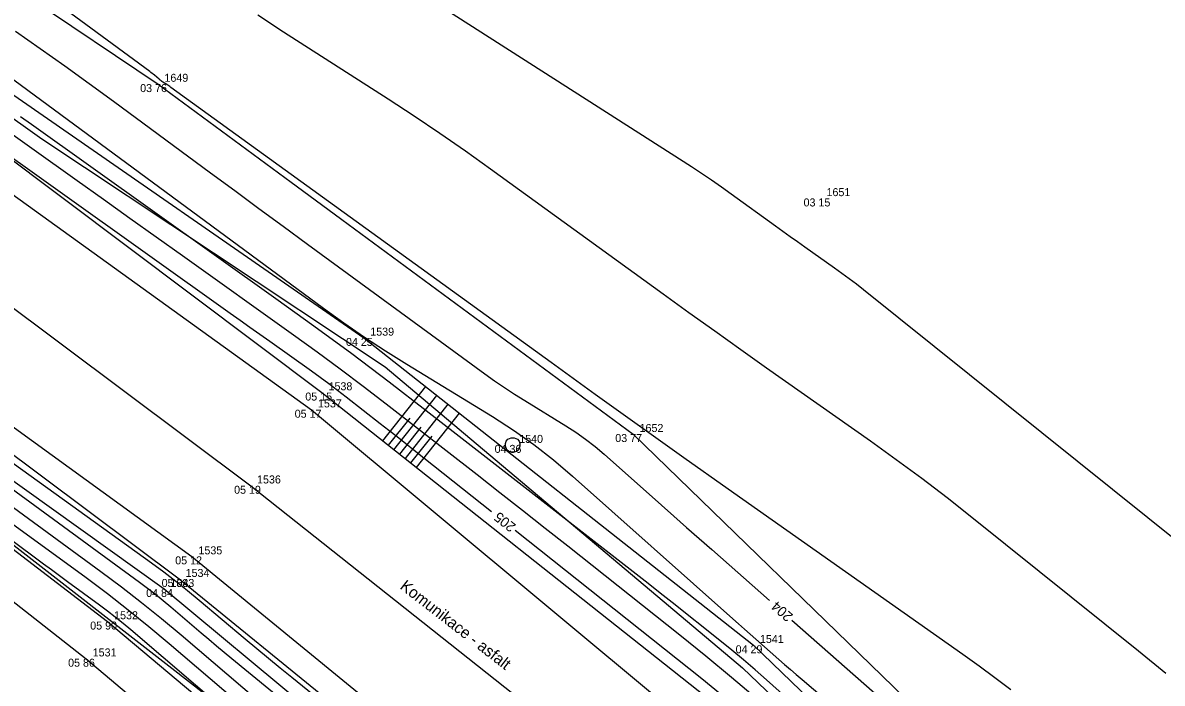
# Model space of a CAD drawing. Extents: x -711234 to -710007, y -1026313 to -1025448.
# Drawn here: x -710392.25 to -710352.39, y -1025673.9 to -1025650.8 of the extents above; entities that cross this region are included whole.
import ezdxf

# ---------------------------------------------------------------- set-up
doc = ezdxf.new("R2010")
doc.units = 0
for name, color, linetype in [('Ex_Contour Labels', 7, 'Continuous'), ('Ex_Major Contours', 7, 'Continuous'), ('Ex_Minor Contours', 7, 'Continuous'), ('Z_body', 7, 'Continuous'), ('Z_body_cisla', 7, 'Continuous'), ('Z_body_vysky_redukovane', 7, 'Continuous'), ('Z_hrany_paty', 7, 'Continuous'), ('Z_katastr_hranice', 7, 'Continuous'), ('Z_komunikace', 7, 'Continuous'), ('Z_komunikace_osa', 7, 'Continuous'), ('Z_pole_rozhranni', 7, 'Continuous'), ('Z_popisy', 7, 'Continuous'), ('Z_site_kanalizace_znaky', 7, 'Continuous'), ('Z_technicke_srafy', 7, 'Continuous')]:
    doc.layers.add(name, color=color, linetype=linetype)

# ---------------------------------------------------------------- blocks, each defined once
blk = doc.blocks.new('POINT_DISPLAY')
blk.add_line((0, 0), (0, 0))
blk = doc.blocks.new('Z620')
for p, q in [((-0.25, 0.05), (-0.23, 0.13)), ((-0.25, -0.05), (-0.25, 0.05)), ((-0.23, 0.13), (-0.17, 0.2)), ((-0.17, 0.2), (-0.05, 0.25)), ((-0.05, 0.25), (0.05, 0.25)), ((0.05, 0.25), (0.17, 0.2)), ((0.17, 0.2), (0.23, 0.13)), ((0.23, 0.13), (0.25, 0.05)), ((0.25, 0.05), (0.25, -0.05)), ((-0.2, -0.17), (-0.25, -0.05)), ((-0.13, -0.23), (-0.2, -0.17)), ((-0.05, -0.25), (-0.13, -0.23)), ((0.05, -0.25), (-0.05, -0.25)), ((0.13, -0.23), (0.05, -0.25)), ((0.2, -0.17), (0.13, -0.23)), ((0.25, -0.05), (0.2, -0.17))]:
    blk.add_line(p, q)

msp = doc.modelspace()

# ---------------------------------------------------------------- linework, layer by layer
at = {"layer": 'Ex_Major Contours'}
for points in [[(-710392.505, -1025651.093), (-710391.64, -1025651.695), (-710390.78, -1025652.303), (-710389.925, -1025652.918), (-710389.074, -1025653.54), (-710385.68, -1025656.04), (-710384.832, -1025656.664), (-710383.983, -1025657.288), (-710383.133, -1025657.911), (-710382.283, -1025658.534), (-710376.082, -1025663.073), (-710375.741, -1025663.318), (-710375.394, -1025663.556), (-710375.043, -1025663.786), (-710374.687, -1025664.01), (-710373.252, -1025664.889), (-710372.899, -1025665.116), (-710372.557, -1025665.358), (-710372.226, -1025665.615), (-710371.907, -1025665.887), (-710369.905, -1025667.669), (-710369.466, -1025668.058), (-710369.027, -1025668.447), (-710368.587, -1025668.836), (-710368.147, -1025669.224), (-710366.128, -1025671)], [(-710393.843, -1025654.651), (-710384.992, -1025660.949), (-710384.646, -1025661.195), (-710384.3, -1025661.441), (-710383.955, -1025661.687), (-710383.609, -1025661.934), (-710382.151, -1025662.972), (-710381.844, -1025663.194), (-710381.54, -1025663.418), (-710381.238, -1025663.646), (-710380.938, -1025663.877), (-710379.743, -1025664.807), (-710379.445, -1025665.04), (-710379.147, -1025665.273), (-710378.85, -1025665.508), (-710378.554, -1025665.743), (-710375.844, -1025667.895)], [(-710400.819, -1025661.107), (-710388.162, -1025670.36), (-710387.883, -1025670.569), (-710387.607, -1025670.782), (-710387.336, -1025671.002), (-710387.068, -1025671.226), (-710386.007, -1025672.133), (-710385.741, -1025672.359), (-710385.474, -1025672.584), (-710385.206, -1025672.808), (-710384.936, -1025673.03), (-710374.582, -1025681.521), (-710374.549, -1025681.548), (-710374.516, -1025681.574), (-710374.482, -1025681.601), (-710374.448, -1025681.627), (-710374.312, -1025681.73), (-710374.279, -1025681.757), (-710374.246, -1025681.784), (-710374.214, -1025681.812), (-710374.182, -1025681.841), (-710368.532, -1025687.15)], [(-710375.853, -1025679.371), (-710382.836, -1025673.702), (-710383.245, -1025673.369), (-710383.652, -1025673.034), (-710384.058, -1025672.697), (-710384.462, -1025672.358), (-710386.077, -1025670.999), (-710386.483, -1025670.664), (-710386.896, -1025670.336), (-710387.315, -1025670.015), (-710387.74, -1025669.703), (-710392.831, -1025666.035)], [(-710375.022, -1025668.548), (-710368.492, -1025673.733), (-710368.164, -1025673.998), (-710367.841, -1025674.267), (-710367.521, -1025674.54), (-710367.205, -1025674.819), (-710365.948, -1025675.941), (-710365.634, -1025676.222), (-710365.32, -1025676.503), (-710365.006, -1025676.783), (-710364.692, -1025677.064), (-710357.348, -1025683.626), (-710356.922, -1025684.018), (-710356.506, -1025684.42), (-710356.101, -1025684.834), (-710355.708, -1025685.258), (-710354.155, -1025686.978), (-710353.765, -1025687.407), (-710353.372, -1025687.832), (-710352.975, -1025688.254), (-710352.575, -1025688.673), (-710346.217, -1025695.284)], [(-710365.34, -1025671.694), (-710357.695, -1025678.422), (-710357.53, -1025678.567), (-710357.364, -1025678.711), (-710357.197, -1025678.855), (-710357.03, -1025678.998), (-710356.259, -1025679.655), (-710356.143, -1025679.756), (-710356.028, -1025679.859), (-710355.915, -1025679.965), (-710355.804, -1025680.072), (-710355.365, -1025680.506), (-710355.255, -1025680.615), (-710355.146, -1025680.724), (-710355.037, -1025680.833), (-710354.928, -1025680.942), (-710353.229, -1025682.65), (-710352.907, -1025682.967), (-710352.578, -1025683.278), (-710352.243, -1025683.583)]]:
    msp.add_lwpolyline(points, dxfattribs=at)
at = {"layer": 'Ex_Minor Contours'}
for points in [[(-710357.687, -1025674.134), (-710358.237, -1025673.713), (-710358.794, -1025673.3), (-710359.357, -1025672.897), (-710367.565, -1025667.11), (-710369.12, -1025666.009), (-710370.672, -1025664.905), (-710372.22, -1025663.795), (-710373.765, -1025662.68), (-710387.063, -1025653.055), (-710387.097, -1025653.03), (-710387.131, -1025653.007), (-710387.166, -1025652.983), (-710387.201, -1025652.96), (-710387.341, -1025652.87), (-710387.376, -1025652.847), (-710387.41, -1025652.823), (-710387.443, -1025652.798), (-710387.475, -1025652.771), (-710387.643, -1025652.629), (-710387.682, -1025652.597), (-710387.721, -1025652.565), (-710387.761, -1025652.534), (-710387.801, -1025652.504), (-710401.02, -1025642.791)], [(-710378.906, -1025649.384), (-710368.859, -1025655.827), (-710368.505, -1025656.058), (-710368.153, -1025656.294), (-710367.806, -1025656.535), (-710367.461, -1025656.78), (-710365.919, -1025657.897), (-710365.662, -1025658.082), (-710365.404, -1025658.267), (-710365.145, -1025658.452), (-710364.886, -1025658.635), (-710363.848, -1025659.367), (-710363.59, -1025659.552), (-710363.335, -1025659.74), (-710363.083, -1025659.933), (-710362.834, -1025660.13), (-710351.656, -1025669.095)], [(-710352.266, -1025673.558), (-710353.214, -1025672.78), (-710359.043, -1025668.105), (-710359.915, -1025667.416), (-710360.797, -1025666.742), (-710361.69, -1025666.081), (-710362.593, -1025665.433), (-710366.226, -1025662.872), (-710367.133, -1025662.231), (-710368.038, -1025661.586), (-710368.941, -1025660.939), (-710369.842, -1025660.288), (-710375.879, -1025655.919), (-710376.763, -1025655.288), (-710377.656, -1025654.67), (-710378.557, -1025654.065), (-710379.467, -1025653.472), (-710383.124, -1025651.127), (-710384.027, -1025650.526)], [(-710393.461, -1025652.134), (-710381.723, -1025660.779), (-710381.012, -1025661.292), (-710380.289, -1025661.789), (-710379.556, -1025662.271), (-710378.813, -1025662.737), (-710375.82, -1025664.572), (-710375.083, -1025665.046), (-710374.37, -1025665.552), (-710373.679, -1025666.088), (-710373.012, -1025666.656), (-710367.404, -1025671.645), (-710367.204, -1025671.823), (-710367.003, -1025672.001), (-710366.803, -1025672.178), (-710366.602, -1025672.355), (-710365.797, -1025673.063), (-710365.596, -1025673.24), (-710365.394, -1025673.416), (-710365.191, -1025673.591), (-710364.987, -1025673.765), (-710357.379, -1025680.247)], [(-710395.191, -1025652.866), (-710390.346, -1025656.314), (-710389.423, -1025656.97), (-710388.501, -1025657.627), (-710387.579, -1025658.283), (-710386.657, -1025658.94), (-710382.77, -1025661.71), (-710381.952, -1025662.3), (-710381.139, -1025662.898), (-710380.334, -1025663.505), (-710379.534, -1025664.121), (-710376.349, -1025666.601), (-710375.554, -1025667.223), (-710374.76, -1025667.845), (-710373.967, -1025668.47), (-710373.176, -1025669.097), (-710369.259, -1025672.208), (-710368.349, -1025672.942), (-710367.449, -1025673.689), (-710366.56, -1025674.449)], [(-710355.579, -1025683.295), (-710366.224, -1025673.781), (-710366.625, -1025673.428), (-710367.031, -1025673.081), (-710367.442, -1025672.74), (-710367.858, -1025672.405), (-710369.531, -1025671.076), (-710369.949, -1025670.744), (-710370.369, -1025670.413), (-710370.789, -1025670.084), (-710371.21, -1025669.755), (-710378.131, -1025664.366), (-710379.43, -1025663.365), (-710380.739, -1025662.379), (-710382.059, -1025661.406), (-710383.389, -1025660.447), (-710391.938, -1025654.356), (-710392.32, -1025654.084)], [(-710377.158, -1025681.704), (-710388.471, -1025672.031), (-710388.738, -1025671.807), (-710389.008, -1025671.589), (-710389.283, -1025671.376), (-710389.561, -1025671.168), (-710390.684, -1025670.347), (-710390.965, -1025670.142), (-710391.245, -1025669.936), (-710391.524, -1025669.729), (-710391.803, -1025669.521), (-710402.943, -1025661.225)], [(-710396.639, -1025664.774), (-710389.51, -1025669.985), (-710388.793, -1025670.52), (-710388.087, -1025671.068), (-710387.391, -1025671.629), (-710386.706, -1025672.204), (-710383.987, -1025674.529)], [(-710380.828, -1025677.897), (-710387.123, -1025672.515), (-710387.834, -1025671.919), (-710388.555, -1025671.337), (-710389.287, -1025670.769), (-710390.03, -1025670.215), (-710393.024, -1025668.026)]]:
    msp.add_lwpolyline(points, dxfattribs=at)
at = {"layer": 'Z_hrany_paty'}
for p, q in [((-710395.39, -1025651.37), (-710380.31, -1025661.82)), ((-710396.84, -1025652.42), (-710381.78, -1025663.73)), ((-710401.45, -1025659.28), (-710386.78, -1025670.25)), ((-710401.99, -1025660.08), (-710387.3, -1025670.6)), ((-710403.08, -1025661.19), (-710389.28, -1025671.74)), ((-710380.31, -1025661.82), (-710366.68, -1025672.57)), ((-710381.78, -1025663.73), (-710368.06, -1025674.59)), ((-710387.3, -1025670.6), (-710374.28, -1025681.4)), ((-710386.78, -1025670.25), (-710373.76, -1025680.82)), ((-710389.28, -1025671.74), (-710376.13, -1025682.77)), ((-710366.68, -1025672.57), (-710355.34, -1025683.47))]:
    msp.add_line(p, q, dxfattribs=at)
at = {"layer": 'Z_katastr_hranice'}
for points in [[(-710600.21, -1025504.82), (-710580.45, -1025521.54), (-710492.86, -1025583.88), (-710429.93, -1025627.5), (-710391.58, -1025654.85), (-710379.57, -1025662.83), (-710367.07, -1025673.36), (-710347.9, -1025691.71), (-710333.8, -1025705.97), (-710271.15, -1025774.38), (-710237.36, -1025811.14)], [(-710377.28, -1025680.99), (-710387.03, -1025673.38), (-710398.28, -1025664.64)]]:
    msp.add_lwpolyline(points, dxfattribs=at)
at = {"layer": 'Z_komunikace'}
for p, q in [((-710393.48, -1025656.17), (-710382.15, -1025664.33)), ((-710401.08, -1025658.77), (-710386.33, -1025669.46)), ((-710382.15, -1025664.33), (-710368.91, -1025675.35)), ((-710386.33, -1025669.46), (-710373.11, -1025680.29))]:
    msp.add_line(p, q, dxfattribs=at)
at = {"layer": 'Z_komunikace_osa'}
for p, q in [((-710399.07, -1025655.91), (-710384.27, -1025666.99)), ((-710384.27, -1025666.99), (-710370.86, -1025677.61))]:
    msp.add_line(p, q, dxfattribs=at)
at = {"layer": 'Z_pole_rozhranni'}
for p, q in [((-710405.19, -1025641.06), (-710387.51, -1025652.94)), ((-710387.51, -1025652.94), (-710370.89, -1025665.18)), ((-710403.66, -1025662.36), (-710390.03, -1025673.04)), ((-710370.89, -1025665.18), (-710356.08, -1025679.56)), ((-710390.03, -1025673.04), (-710376.99, -1025684.01))]:
    msp.add_line(p, q, dxfattribs=at)
at = {"layer": 'Z_technicke_srafy'}
for p, q in [((-710379.65, -1025665.42), (-710378.15, -1025663.52)), ((-710379.26, -1025665.73), (-710377.76, -1025663.83)), ((-710378.86, -1025666.04), (-710377.37, -1025664.14)), ((-710379.45, -1025665.57), (-710378.7, -1025664.63)), ((-710378.47, -1025666.35), (-710376.97, -1025664.45)), ((-710379.06, -1025665.88), (-710378.31, -1025664.94)), ((-710378.67, -1025666.19), (-710377.92, -1025665.25))]:
    msp.add_line(p, q, dxfattribs=at)

# ---------------------------------------------------------------- block references
at = {"layer": 'Z_body'}
for p in [(-710387.51, -1025652.94), (-710364.35, -1025656.94), (-710380.31, -1025661.82), (-710381.78, -1025663.73), (-710382.15, -1025664.33), (-710370.89, -1025665.18), (-710375.11, -1025665.56), (-710384.27, -1025666.99), (-710386.33, -1025669.46), (-710387.3, -1025670.6), (-710386.78, -1025670.25), (-710389.28, -1025671.74), (-710366.68, -1025672.57), (-710390.03, -1025673.04)]:
    msp.add_blockref('POINT_DISPLAY', p, dxfattribs=at)
at = {"layer": 'Z_site_kanalizace_znaky'}
msp.add_blockref('Z620', (-710375.11, -1025665.56), dxfattribs=at)

# ---------------------------------------------------------------- texts
at = {"layer": 'Ex_Contour Labels'}
for s, rotation, p in [('205', 141.5428, (-710374.97, -1025668.366)), ('204', 138.6506, (-710365.279, -1025671.515))]:
    msp.add_text(s, height=0.35, rotation=rotation, dxfattribs=at).set_placement(p)
at = {"layer": 'Z_body_cisla'}
for s, p in [('1649', (-710387.29, -1025652.86)), ('1651', (-710364.13, -1025656.86)), ('1539', (-710380.09, -1025661.74)), ('1538', (-710381.55, -1025663.65)), ('1537', (-710381.92, -1025664.25)), ('1652', (-710370.67, -1025665.11)), ('1540', (-710374.88, -1025665.49)), ('1536', (-710384.05, -1025666.91)), ('1535', (-710386.1, -1025669.39)), ('1534', (-710386.55, -1025670.18)), ('1533', (-710387.08, -1025670.53)), ('1532', (-710389.05, -1025671.66)), ('1541', (-710366.46, -1025672.49)), ('1531', (-710389.8, -1025672.96))]:
    msp.add_text(s, height=0.28, dxfattribs=at).set_placement(p)
at = {"layer": 'Z_body_vysky_redukovane'}
for s, p in [('03 76', (-710388.14, -1025653.22)), ('03 15', (-710364.933, -1025657.22)), ('04 25', (-710380.94, -1025662.1)), ('05 15', (-710382.363, -1025664.01)), ('05 17', (-710382.733, -1025664.61)), ('03 77', (-710371.52, -1025665.46)), ('04 36', (-710375.74, -1025665.84)), ('05 19', (-710384.853, -1025667.27)), ('05 12', (-710386.913, -1025669.74)), ('04 84', (-710387.93, -1025670.88)), ('05 04', (-710387.387, -1025670.53)), ('05 90', (-710389.887, -1025672.02)), ('04 29', (-710367.31, -1025672.85)), ('05 86', (-710390.66, -1025673.32))]:
    msp.add_text(s, height=0.28, dxfattribs=at).set_placement(p)
at = {"layer": 'Z_popisy'}
msp.add_text('Komunikace - asfalt', height=0.4, rotation=322.2, dxfattribs=at).set_placement((-710379.08, -1025670.57))

doc.saveas('drawing.dxf')
